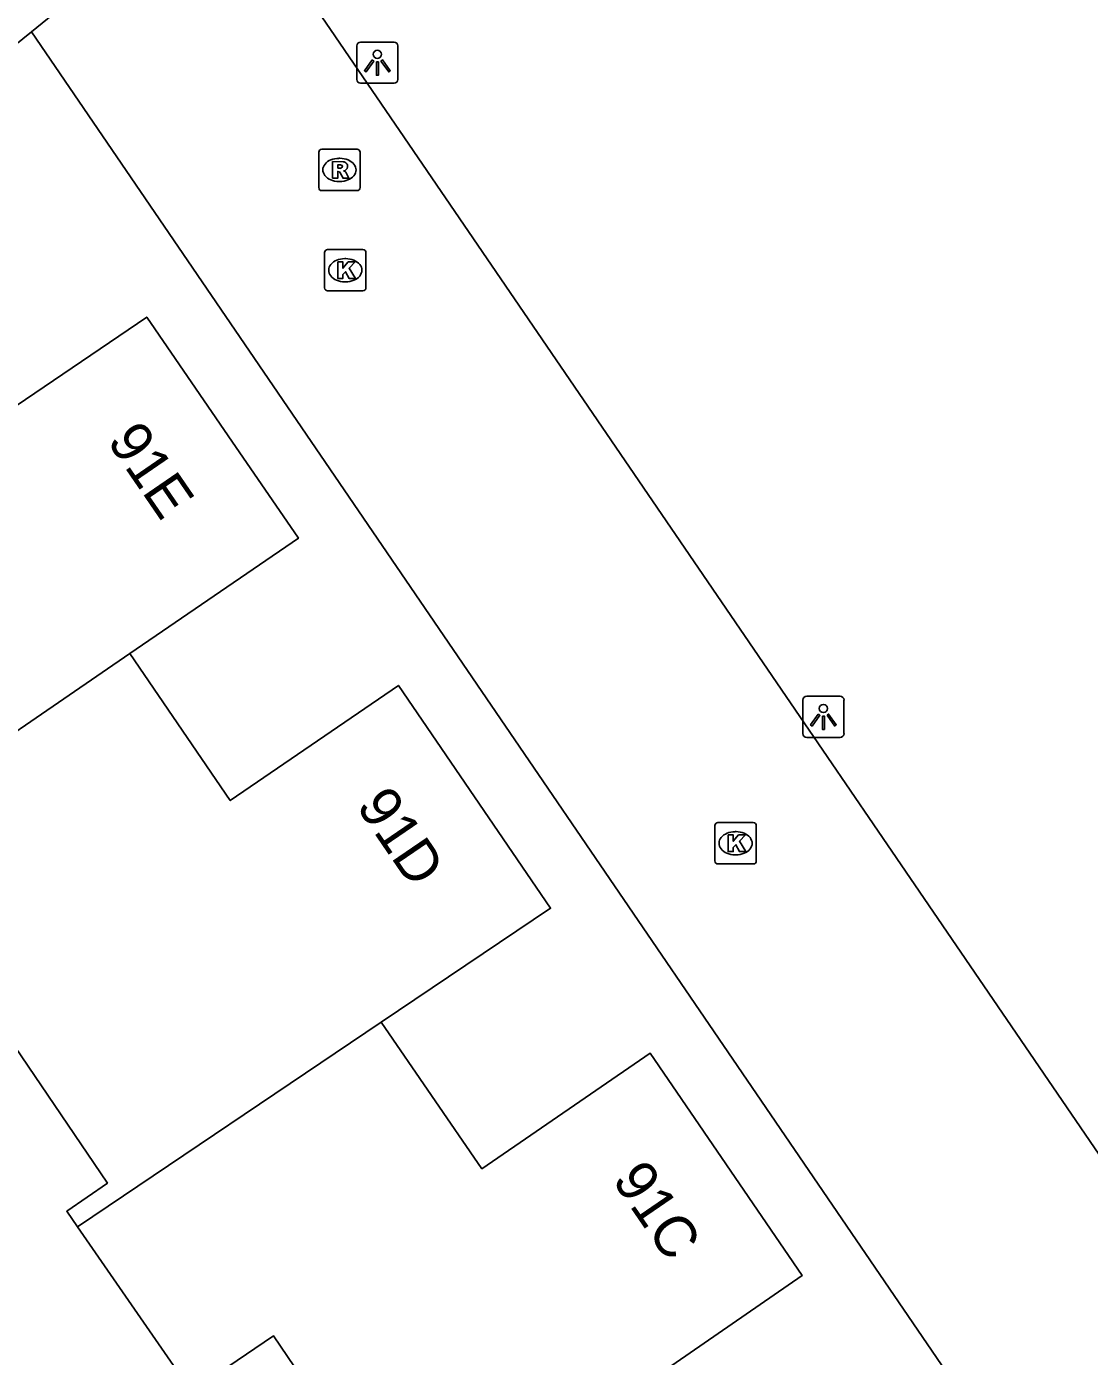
# Model space of a CAD drawing. Extents: x 155275 to 156263, y 382654 to 383635.
# Drawn here: x 155648.73 to 155674.42, y 383140.81 to 383172.94 of the extents above; entities that cross this region are included whole.
import ezdxf

# ---------------------------------------------------------------- set-up
doc = ezdxf.new("R2010")
doc.units = 0
for name, color, linetype in [('IMGEO_Kolk', 7, 'Continuous'), ('IMGEO_Lichtpunt', 7, 'Continuous'), ('IMGEO_Pand', 7, 'Continuous'), ('IMGEO_Pand_nummerreeks', 7, 'Continuous'), ('IMGEO_Rijbaan_lokaal_open', 7, 'Continuous'), ('IMGEO_Rioolput', 7, 'Continuous'), ('IMGEO_Voetpad_open', 7, 'Continuous')]:
    doc.layers.add(name, color=color, linetype=linetype)

msp = doc.modelspace()

# ---------------------------------------------------------------- linework, layer by layer
at = {"layer": 'IMGEO_Kolk'}
for p, q in [((155655.929, 383166.627), (155655.929, 383167.479)), ((155656.004, 383167.553), (155656.856, 383167.553)), ((155656.417, 383167.333), (155656.442, 383167.333)), ((155656.93, 383167.479), (155656.93, 383166.627)), ((155656.44, 383166.773), (155656.415, 383166.773)), ((155656.856, 383166.553), (155656.004, 383166.553)), ((155665.364, 383152.78), (155665.364, 383153.632)), ((155665.439, 383153.706), (155666.291, 383153.706)), ((155665.852, 383153.486), (155665.877, 383153.486)), ((155666.365, 383153.632), (155666.365, 383152.78)), ((155665.875, 383152.926), (155665.85, 383152.926)), ((155666.291, 383152.706), (155665.439, 383152.706))]:
    msp.add_line(p, q, dxfattribs=at)
for points in [[(155655.929, 383166.627), (155655.929, 383167.479)], [(155656.004, 383167.553), (155656.856, 383167.553)], [(155656.93, 383167.479), (155656.93, 383166.627)], [(155656.25, 383167.253), (155656.373, 383167.253), (155656.373, 383167.102), (155656.503, 383167.253), (155656.667, 383167.253), (155656.521, 383167.102), (155656.674, 383166.853), (155656.522, 383166.853), (155656.437, 383167.017), (155656.373, 383166.95), (155656.373, 383166.853), (155656.25, 383166.853), (155656.25, 383167.253)], [(155656.856, 383166.553), (155656.004, 383166.553)], [(155665.364, 383152.78), (155665.364, 383153.632)], [(155665.439, 383153.706), (155666.291, 383153.706)], [(155666.365, 383153.632), (155666.365, 383152.78)], [(155665.685, 383153.406), (155665.808, 383153.406), (155665.808, 383153.255), (155665.938, 383153.406), (155666.102, 383153.406), (155665.956, 383153.255), (155666.109, 383153.006), (155665.957, 383153.006), (155665.872, 383153.17), (155665.808, 383153.103), (155665.808, 383153.006), (155665.685, 383153.006), (155665.685, 383153.406)], [(155666.291, 383152.706), (155665.439, 383152.706)]]:
    msp.add_lwpolyline(points, dxfattribs=at)
for centre, start, end in [((155656.006, 383167.477), 91.552, 178.448), ((155656.006, 383167.477), 91.552, 178.448), ((155656.854, 383167.477), 1.552, 88.448), ((155656.854, 383167.477), 1.552, 88.448), ((155656.006, 383166.629), 181.552, 268.448), ((155656.006, 383166.629), 181.552, 268.448), ((155656.854, 383166.629), 271.552, 358.448), ((155656.854, 383166.629), 271.552, 358.448), ((155665.441, 383153.63), 91.552, 178.448), ((155665.441, 383153.63), 91.552, 178.448), ((155666.289, 383153.63), 1.552, 88.448), ((155666.289, 383153.63), 1.552, 88.448), ((155665.441, 383152.782), 181.552, 268.448), ((155665.441, 383152.782), 181.552, 268.448), ((155666.289, 383152.782), 271.552, 358.448), ((155666.289, 383152.782), 271.552, 358.448)]:
    msp.add_arc(centre, 0.0765, start, end, dxfattribs=at)
for centre, major_axis, ratio, start_param, end_param in [((155656.416, 383167.053), (-0.387, 0.002), 0.722429, 4.712389, 7.853982), ((155656.441, 383167.053), (-0.39, 0.002), 0.717154, 1.570796, 4.712389), ((155665.851, 383153.206), (-0.387, 0.002), 0.722429, 4.712389, 7.853982), ((155665.876, 383153.206), (-0.39, 0.002), 0.717154, 1.570796, 4.712389)]:
    msp.add_ellipse(centre, major_axis=major_axis, ratio=ratio, start_param=start_param, end_param=end_param, dxfattribs=at)
at = {"layer": 'IMGEO_Lichtpunt'}
for p, q in [((155656.707, 383172.472), (155656.707, 383171.665)), ((155656.707, 383172.472), (155656.707, 383171.665)), ((155657.609, 383172.567), (155656.801, 383172.567)), ((155657.609, 383172.567), (155656.801, 383172.567)), ((155657.703, 383171.665), (155657.703, 383172.472)), ((155657.703, 383171.665), (155657.703, 383172.472)), ((155656.801, 383171.571), (155657.609, 383171.571)), ((155656.801, 383171.571), (155657.609, 383171.571)), ((155668.391, 383156.759), (155667.583, 383156.759)), ((155668.391, 383156.759), (155667.583, 383156.759)), ((155667.489, 383156.664), (155667.489, 383155.857)), ((155667.489, 383156.664), (155667.489, 383155.857)), ((155668.485, 383155.857), (155668.485, 383156.664)), ((155668.485, 383155.857), (155668.485, 383156.664)), ((155667.583, 383155.763), (155668.391, 383155.763)), ((155667.583, 383155.763), (155668.391, 383155.763))]:
    msp.add_line(p, q, dxfattribs=at)
for points in [[(155657.081, 383172.136), (155657.12, 383172.108), (155656.932, 383171.846), (155656.894, 383171.873), (155657.081, 383172.136)], [(155657.293, 383172.108), (155657.331, 383172.135), (155657.518, 383171.873), (155657.479, 383171.845), (155657.293, 383172.108)], [(155657.183, 383172.088), (155657.23, 383172.088), (155657.23, 383171.766), (155657.183, 383171.766), (155657.183, 383172.088)], [(155667.863, 383156.328), (155667.902, 383156.3), (155667.714, 383156.038), (155667.676, 383156.065), (155667.863, 383156.328)], [(155667.965, 383156.28), (155668.012, 383156.28), (155668.012, 383155.958), (155667.965, 383155.958), (155667.965, 383156.28)], [(155668.075, 383156.3), (155668.113, 383156.327), (155668.3, 383156.065), (155668.261, 383156.037), (155668.075, 383156.3)]]:
    msp.add_lwpolyline(points, dxfattribs=at)
for centre in [(155657.206, 383172.27), (155667.988, 383156.462)]:
    msp.add_circle(centre, 0.0994, dxfattribs=at)
for centre, start, end in [((155656.801, 383172.472), 90, 180), ((155656.801, 383172.472), 90, 180), ((155657.609, 383172.472), 0, 90), ((155657.609, 383172.472), 0, 90), ((155656.801, 383171.665), 180, 270), ((155656.801, 383171.665), 180, 270), ((155657.609, 383171.665), 270, 0), ((155657.609, 383171.665), 270, 360), ((155667.583, 383156.664), 90, 180), ((155667.583, 383156.664), 90, 180), ((155668.391, 383156.664), 0, 90), ((155668.391, 383156.664), 0, 90), ((155667.583, 383155.857), 180, 270), ((155667.583, 383155.857), 180, 270), ((155668.391, 383155.857), 270, 0), ((155668.391, 383155.857), 270, 360)]:
    msp.add_arc(centre, 0.0946, start, end, dxfattribs=at)
at = {"layer": 'IMGEO_Pand'}
for points in [[(155645.889, 383154.138), (155639.507, 383163.506), (155644.873, 383167.147), (155645.114, 383166.792), (155645.06, 383166.755), (155647.568, 383163.164), (155651.631, 383165.922), (155653.603, 383163.048), (155655.298, 383160.578), (155651.22, 383157.787)], [(155651.22, 383157.787), (155645.889, 383154.138)], [(155651.22, 383157.787), (155653.649, 383154.238), (155657.715, 383157.021), (155661.392, 383151.634), (155657.299, 383148.88)], [(155649.956, 383143.939), (155649.697, 383144.314), (155650.679, 383144.995), (155647.318, 383149.942), (155648.295, 383150.607), (155645.889, 383154.138)], [(155649.956, 383143.939), (155657.299, 383148.88)], [(155657.299, 383148.88), (155659.731, 383145.341), (155663.796, 383148.134), (155667.475, 383142.763), (155663.41, 383139.956)], [(155658.093, 383136.285), (155654.692, 383141.305), (155652.709, 383139.958), (155649.956, 383143.939)]]:
    msp.add_lwpolyline(points, dxfattribs=at)
at = {"layer": 'IMGEO_Rijbaan_lokaal_open'}
for points in [[(155653.519, 383176.619), (155648.848, 383172.815)], [(155648.848, 383172.815), (155635.334, 383161.916)]]:
    msp.add_lwpolyline(points, dxfattribs=at)
at = {"layer": 'IMGEO_Rioolput'}
for p, q in [((155655.788, 383169.051), (155655.788, 383169.903)), ((155655.863, 383169.977), (155656.715, 383169.977)), ((155656.789, 383169.903), (155656.789, 383169.051)), ((155656.276, 383169.757), (155656.301, 383169.757)), ((155656.715, 383168.977), (155655.863, 383168.977)), ((155656.299, 383169.197), (155656.274, 383169.197))]:
    msp.add_line(p, q, dxfattribs=at)
for points in [[(155655.788, 383169.051), (155655.788, 383169.903)], [(155655.863, 383169.977), (155656.715, 383169.977)], [(155656.789, 383169.903), (155656.789, 383169.051)], [(155656.377, 383169.675), (155656.125, 383169.677), (155656.125, 383169.277)], [(155656.303, 383169.596), (155656.249, 383169.596), (155656.249, 383169.515)], [(155656.125, 383169.277), (155656.249, 383169.277), (155656.249, 383169.439), (155656.26, 383169.439)], [(155656.249, 383169.515), (155656.301, 383169.515)], [(155656.307, 383169.41), (155656.378, 383169.277), (155656.518, 383169.277), (155656.453, 383169.403)], [(155656.715, 383168.977), (155655.863, 383168.977)]]:
    msp.add_lwpolyline(points, dxfattribs=at)
for centre, radius, start, end in [((155655.865, 383169.901), 0.0765, 91.552, 178.448), ((155655.865, 383169.901), 0.0765, 91.552, 178.448), ((155656.713, 383169.901), 0.0765, 1.552, 88.448), ((155656.713, 383169.901), 0.0765, 1.552, 88.448), ((155656.309, 383169.5), 0.0964, 77.0061, 93.1865), ((155656.323, 383169.557), 0.0378, 276.6634, 79.6772), ((155656.376, 383169.565), 0.109, 350.3612, 89.416), ((155656.374, 383169.565), 0.112, 277.5842, 350.9817), ((155656.259, 383169.386), 0.0533, 26.0293, 88.6989), ((155656.285, 383169.704), 0.19, 274.7715, 282.9687), ((155656.358, 383169.35), 0.108, 29.5134, 73.7905), ((155655.865, 383169.053), 0.0765, 181.552, 268.448), ((155655.865, 383169.053), 0.0765, 181.552, 268.448), ((155656.713, 383169.053), 0.0765, 271.552, 358.448), ((155656.713, 383169.053), 0.0765, 271.552, 358.448)]:
    msp.add_arc(centre, radius, start, end, dxfattribs=at)
for centre, major_axis, ratio, start_param, end_param in [((155656.275, 383169.477), (-0.387, 0.002), 0.722429, 4.712389, 7.853982), ((155656.3, 383169.477), (-0.39, 0.002), 0.717154, 1.570796, 4.712389)]:
    msp.add_ellipse(centre, major_axis=major_axis, ratio=ratio, start_param=start_param, end_param=end_param, dxfattribs=at)
at = {"layer": 'IMGEO_Voetpad_open'}
for points in [[(155683.763, 383132.347), (155653.519, 383176.619)], [(155679.737, 383127.472), (155677.189, 383131.16), (155677.255, 383131.208), (155648.848, 383172.815)]]:
    msp.add_lwpolyline(points, dxfattribs=at)

# ---------------------------------------------------------------- texts
at = {"layer": 'IMGEO_Pand_nummerreeks'}
for s, rotation, p in [('91E', 304.4575, (155650.655, 383162.925)), ('91D', 304.3142, (155656.678, 383154.105)), ('91C', 304.4116, (155662.865, 383145.069))]:
    msp.add_text(s, height=1, rotation=rotation, dxfattribs=at).set_placement(p)

doc.saveas('drawing.dxf')
